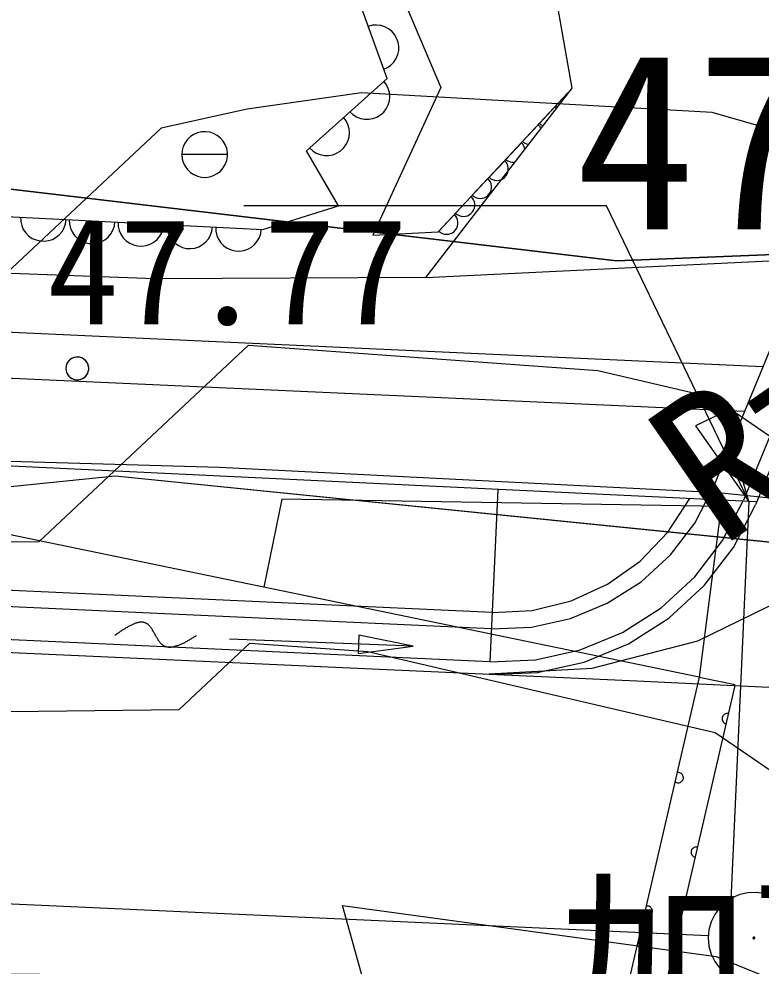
# Model space of a CAD drawing. Extents: x 42655 to 43811, y -141820 to -141156.
# Drawn here: x 43660.06 to 43668.18, y -141351.2 to -141340.83 of the extents above; entities that cross this region are included whole.
import ezdxf

# ---------------------------------------------------------------- set-up
doc = ezdxf.new("R2010")
doc.units = 0
for name, color, linetype in [('D-STR-HTXT', 7, 'Continuous'), ('ZE_HICN', 7, 'Continuous'), ('ZE_LWCN', 7, 'Continuous'), ('地形', 7, 'Continuous'), ('現況道路ﾊｯﾁ', 7, 'Continuous')]:
    doc.layers.add(name, color=color, linetype=linetype)

msp = doc.modelspace()

# ---------------------------------------------------------------- linework, layer by layer
at = {"layer": 'D-STR-HTXT'}
msp.add_lwpolyline([(43663.773, -141347.778), (43664.376, -141347.701), (43663.781, -141347.578), (43663.773, -141347.778)], dxfattribs=at)
at = {"layer": 'ZE_HICN'}
msp.add_lwpolyline([(43670.166, -141358.665), (43667.725, -141358.014), (43663.61, -141355.487), (43662.608, -141351.884), (43660.983, -141351.301), (43657.517, -141351.264), (43656.594, -141349.358), (43657.503, -141348.444), (43661.814, -141348.392), (43662.588, -141347.666), (43663.879, -141347.759), (43667.681, -141348.645), (43668.638, -141349.3)], dxfattribs=at)
at = {"layer": 'ZE_LWCN'}
for points in [[(43672.041, -141343.121), (43667.648, -141341.858), (43663.811, -141341.644), (43662.56, -141341.821), (43661.619, -141342.03), (43660.391, -141343.177), (43658.75, -141344.716), (43657.486, -141344.731), (43652.867, -141349.375), (43653.488, -141350.658), (43656.108, -141355.523), (43657.543, -141356.746), (43661.312, -141357.098), (43662.633, -141357.221), (43664.475, -141357.711), (43667.733, -141359.712), (43669.028, -141360.057)], [(43669.597, -141359.361), (43667.729, -141358.863), (43663.03, -141355.977), (43662.627, -141355.87), (43662.338, -141355.843), (43658.775, -141355.51), (43657.822, -141355.168), (43657.535, -141355.165), (43654.731, -141349.366), (43657.495, -141346.587), (43660.282, -141346.554), (43662.572, -141344.405), (43666.396, -141344.681), (43667.663, -141344.976), (43671.208, -141347.405)], [(43685.824, -141362.94), (43683.62, -141362.293), (43683.01, -141362.227), (43681.616, -141361.564), (43677.911, -141360.079), (43676.671, -141360.085), (43672.817, -141358.833), (43670.736, -141357.969), (43667.721, -141357.165), (43664.978, -141355.48), (43663.603, -141350.537), (43667.692, -141351.097), (43670.39, -141352.194), (43672.781, -141351.308), (43674.456, -141351.3), (43677.873, -141351.924), (43681.259, -141351.298), (43682.959, -141351.507), (43685.549, -141352.353), (43685.824, -141352.179)]]:
    msp.add_lwpolyline(points, dxfattribs=at)
at = {"layer": '地形'}
for p, q in [((43664.514, -141343.665), (43666.117, -141341.59)), ((43665.927, -141341.794), (43665.757, -141341.977)), ((43665.744, -141341.991), (43665.573, -141342.174)), ((43665.56, -141342.188), (43665.39, -141342.371)), ((43662.344, -141342.318), (43661.844, -141342.318)), ((43665.377, -141342.385), (43665.207, -141342.567)), ((43668.202, -141344.641), (43620.553, -141342.474)), ((43665.194, -141342.581), (43665.023, -141342.764)), ((43665.01, -141342.778), (43664.84, -141342.961)), ((43667.999, -141345.132), (43620.553, -141342.974)), ((43664.827, -141342.975), (43664.656, -141343.158)), ((43664.514, -141343.665), (43670.476, -141343.376)), ((43668.694, -141343.446), (43667.657, -141345.963)), ((43669.026, -141343.583), (43667.99, -141346.1)), ((43669.156, -141343.636), (43668.12, -141346.153)), ((43668.134, -141346.119), (43657.284, -141345.602)), ((43665.232, -141347.509), (43626.082, -141345.728)), ((43665.301, -141345.984), (43665.216, -141347.869)), ((43665.216, -141347.869), (43626.066, -141346.088)), ((43667.506, -141348.037), (43658.167, -141346.11)), ((43662.939, -141346.09), (43662.74, -141347.053)), ((43667.745, -141346.171), (43662.939, -141346.09)), ((43668.049, -141346.115), (43667.832, -141350.881)), ((43666.822, -141348.082), (43626.06, -141346.228)), ((43667.745, -141346.171), (43667.506, -141348.037)), ((43665.24, -141347.329), (43657.271, -141346.967)), ((43664.376, -141347.701), (43662.367, -141347.624)), ((43667.506, -141348.037), (43665.885, -141355.023)), ((43667.896, -141348.128), (43666.072, -141355.991)), ((43676.007, -141348.531), (43666.822, -141348.082)), ((43667.506, -141348.037), (43667.898, -141348.118)), ((43667.605, -141350.87), (43648.749, -141350.013))]:
    msp.add_line(p, q, dxfattribs=at)
for points in [[(43549.208, -141319.961), (43556.867, -141320.753), (43567.431, -141322.178), (43571.973, -141322.864), (43574.086, -141324.131), (43583.297, -141331.692), (43590.642, -141338.347), (43593.759, -141341.303), (43600.265, -141345.426), (43603.065, -141346.799), (43608.248, -141348.229), (43613.847, -141348.387), (43631.813, -141349.201), (43653.781, -141346.583), (43661.115, -141345.834), (43670.949, -141346.829), (43671.768, -141347.675)], [(43611.781, -141345.207), (43621.483, -141345.458), (43626.083, -141345.458), (43631.017, -141345.625), (43633.945, -141345.29), (43638.545, -141344.705), (43647.107, -141343.483), (43653.133, -141342.421), (43659.63, -141342.657), (43666.601, -141343.483), (43672.39, -141343.247), (43676.17, -141342.42), (43680.305, -141341.004), (43685.503, -141338.052), (43685.824, -141337.954)], [(43663.174, -141338.041), (43664.678, -141341.585), (43663.934, -141343.202), (43664.65, -141343.165), (43666.117, -141341.59), (43665.931, -141340.534), (43665.393, -141340.36)], [(43664.514, -141343.665), (43661.548, -141343.679), (43658.406, -141343.562), (43653.262, -141343.593), (43652.5, -141342.05), (43652.689, -141338.405)], [(43653.374, -141342.976), (43656.324, -141342.815), (43662.732, -141343.138), (43663.56, -141342.88), (43663.208, -141342.277), (43664.09, -141341.485), (43663.607, -141340.144)], [(43664.054, -141341.385), (43664.096, -141341.365), (43664.133, -141341.338), (43664.165, -141341.305), (43664.19, -141341.267), (43664.208, -141341.224), (43664.217, -141341.179), (43664.218, -141341.133), (43664.211, -141341.087), (43664.195, -141341.044), (43664.172, -141341.004), (43664.142, -141340.969), (43664.106, -141340.94), (43664.065, -141340.919), (43664.021, -141340.905), (43663.975, -141340.9), (43663.929, -141340.903), (43663.884, -141340.915)], [(43663.683, -141341.85), (43663.717, -141341.881), (43663.756, -141341.906), (43663.799, -141341.923), (43663.844, -141341.932), (43663.891, -141341.932), (43663.936, -141341.924), (43663.979, -141341.908), (43664.019, -141341.884), (43664.053, -141341.853), (43664.081, -141341.816), (43664.102, -141341.775), (43664.115, -141341.731), (43664.119, -141341.685), (43664.115, -141341.639), (43664.103, -141341.594), (43664.083, -141341.553), (43664.055, -141341.516)], [(43663.934, -141343.202), (43664.65, -141343.165), (43666.117, -141341.59)], [(43665.944, -141341.814), (43665.927, -141341.794)], [(43665.94, -141341.78), (43665.959, -141341.795)], [(43663.243, -141342.246), (43663.277, -141342.277), (43663.316, -141342.302), (43663.358, -141342.319), (43663.404, -141342.327), (43663.45, -141342.328), (43663.495, -141342.32), (43663.538, -141342.303), (43663.578, -141342.279), (43663.612, -141342.249), (43663.64, -141342.212), (43663.661, -141342.171), (43663.674, -141342.126), (43663.679, -141342.081), (43663.675, -141342.035), (43663.662, -141341.99), (43663.642, -141341.949), (43663.615, -141341.912)], [(43665.774, -141342.034), (43665.761, -141342.011), (43665.744, -141341.991)], [(43665.757, -141341.977), (43665.776, -141341.992), (43665.798, -141342.003)], [(43661.844, -141342.318), (43661.848, -141342.363), (43661.86, -141342.406), (43661.879, -141342.446), (43661.906, -141342.482), (43661.938, -141342.513), (43661.975, -141342.538), (43662.017, -141342.556), (43662.06, -141342.566), (43662.105, -141342.568), (43662.149, -141342.562), (43662.192, -141342.548), (43662.232, -141342.527), (43662.267, -141342.499), (43662.296, -141342.465), (43662.319, -141342.426), (43662.335, -141342.384), (43662.343, -141342.34), (43662.343, -141342.295), (43662.335, -141342.251), (43662.319, -141342.209), (43662.296, -141342.171), (43662.267, -141342.137), (43662.232, -141342.109), (43662.192, -141342.088), (43662.149, -141342.074), (43662.105, -141342.068), (43662.06, -141342.07), (43662.017, -141342.08), (43661.975, -141342.098), (43661.938, -141342.122), (43661.906, -141342.153), (43661.879, -141342.19), (43661.86, -141342.23), (43661.848, -141342.273), (43661.844, -141342.318)], [(43665.599, -141342.261), (43665.592, -141342.234), (43665.579, -141342.209), (43665.56, -141342.188)], [(43665.573, -141342.174), (43665.594, -141342.189), (43665.616, -141342.2), (43665.641, -141342.206)], [(43665.207, -141342.567), (43665.225, -141342.582), (43665.245, -141342.592), (43665.267, -141342.599), (43665.29, -141342.601), (43665.313, -141342.599), (43665.336, -141342.593), (43665.356, -141342.583), (43665.375, -141342.569), (43665.391, -141342.552), (43665.403, -141342.533), (43665.412, -141342.511), (43665.416, -141342.489), (43665.416, -141342.466), (43665.412, -141342.443), (43665.404, -141342.421), (43665.392, -141342.402), (43665.377, -141342.385)], [(43665.39, -141342.371), (43665.411, -141342.387), (43665.436, -141342.398), (43665.462, -141342.403), (43665.489, -141342.403)], [(43665.023, -141342.764), (43665.041, -141342.778), (43665.062, -141342.789), (43665.084, -141342.795), (43665.107, -141342.798), (43665.13, -141342.796), (43665.152, -141342.79), (43665.173, -141342.78), (43665.192, -141342.766), (43665.207, -141342.749), (43665.22, -141342.73), (43665.228, -141342.708), (43665.233, -141342.686), (43665.233, -141342.663), (43665.229, -141342.64), (43665.221, -141342.618), (43665.209, -141342.599), (43665.194, -141342.581)], [(43664.84, -141342.961), (43664.858, -141342.975), (43664.879, -141342.986), (43664.901, -141342.992), (43664.924, -141342.995), (43664.947, -141342.993), (43664.969, -141342.987), (43664.99, -141342.977), (43665.008, -141342.963), (43665.024, -141342.946), (43665.036, -141342.927), (43665.045, -141342.905), (43665.049, -141342.883), (43665.05, -141342.859), (43665.046, -141342.837), (43665.037, -141342.815), (43665.026, -141342.795), (43665.01, -141342.778)], [(43668.049, -141346.115), (43666.491, -141342.878), (43662.524, -141342.878)], [(43660.079, -141343.004), (43660.081, -141343.05), (43660.092, -141343.095), (43660.11, -141343.137), (43660.136, -141343.176), (43660.168, -141343.208), (43660.206, -141343.235), (43660.249, -141343.253), (43660.293, -141343.264), (43660.339, -141343.267), (43660.385, -141343.26), (43660.429, -141343.246), (43660.469, -141343.224), (43660.505, -141343.194), (43660.535, -141343.159), (43660.557, -141343.119), (43660.572, -141343.075), (43660.579, -141343.029)], [(43660.613, -141343.031), (43660.615, -141343.077), (43660.626, -141343.122), (43660.644, -141343.164), (43660.67, -141343.203), (43660.702, -141343.235), (43660.74, -141343.262), (43660.782, -141343.28), (43660.827, -141343.291), (43660.873, -141343.293), (43660.919, -141343.287), (43660.963, -141343.273), (43661.003, -141343.251), (43661.039, -141343.221), (43661.069, -141343.186), (43661.091, -141343.146), (43661.106, -141343.102), (43661.113, -141343.056)], [(43664.656, -141343.158), (43664.675, -141343.172), (43664.695, -141343.183), (43664.717, -141343.189), (43664.74, -141343.191), (43664.763, -141343.19), (43664.785, -141343.183), (43664.806, -141343.173), (43664.825, -141343.16), (43664.84, -141343.143), (43664.853, -141343.123), (43664.861, -141343.102), (43664.866, -141343.079), (43664.866, -141343.056), (43664.862, -141343.034), (43664.854, -141343.012), (43664.842, -141342.992), (43664.827, -141342.975)], [(43661.147, -141343.058), (43661.149, -141343.104), (43661.16, -141343.149), (43661.178, -141343.191), (43661.204, -141343.23), (43661.236, -141343.262), (43661.274, -141343.289), (43661.316, -141343.307), (43661.361, -141343.318), (43661.407, -141343.32), (43661.453, -141343.314), (43661.497, -141343.3), (43661.537, -141343.277), (43661.573, -141343.248), (43661.603, -141343.213), (43661.625, -141343.173), (43661.64, -141343.129), (43661.647, -141343.083)], [(43661.681, -141343.085), (43661.683, -141343.131), (43661.693, -141343.176), (43661.712, -141343.218), (43661.738, -141343.256), (43661.77, -141343.289), (43661.808, -141343.315), (43661.85, -141343.334), (43661.895, -141343.345), (43661.941, -141343.347), (43661.987, -141343.341), (43662.031, -141343.327), (43662.071, -141343.304), (43662.107, -141343.275), (43662.136, -141343.24), (43662.159, -141343.2), (43662.174, -141343.156), (43662.181, -141343.11)], [(43662.215, -141343.112), (43662.217, -141343.158), (43662.227, -141343.203), (43662.246, -141343.245), (43662.272, -141343.283), (43662.304, -141343.316), (43662.342, -141343.342), (43662.384, -141343.361), (43662.429, -141343.372), (43662.475, -141343.374), (43662.521, -141343.368), (43662.565, -141343.354), (43662.605, -141343.331), (43662.641, -141343.302), (43662.67, -141343.267), (43662.693, -141343.226), (43662.708, -141343.183), (43662.714, -141343.137)], [(43660.576, -141344.659), (43660.578, -141344.682), (43660.584, -141344.703), (43660.594, -141344.723), (43660.607, -141344.742), (43660.623, -141344.757), (43660.642, -141344.769), (43660.662, -141344.778), (43660.684, -141344.783), (43660.706, -141344.784), (43660.729, -141344.781), (43660.75, -141344.774), (43660.77, -141344.764), (43660.787, -141344.75), (43660.802, -141344.733), (43660.814, -141344.714), (43660.821, -141344.693), (43660.825, -141344.67), (43660.825, -141344.648), (43660.821, -141344.626), (43660.814, -141344.605), (43660.802, -141344.586), (43660.787, -141344.569), (43660.77, -141344.555), (43660.75, -141344.544), (43660.729, -141344.537), (43660.706, -141344.534), (43660.684, -141344.535), (43660.662, -141344.54), (43660.642, -141344.549), (43660.623, -141344.562), (43660.607, -141344.577), (43660.594, -141344.595), (43660.584, -141344.615), (43660.578, -141344.637), (43660.576, -141344.659)], [(43660.826, -141344.659), (43660.824, -141344.636), (43660.817, -141344.614), (43660.807, -141344.593), (43660.793, -141344.575), (43660.776, -141344.56), (43660.757, -141344.547), (43660.735, -141344.539), (43660.712, -141344.535), (43660.689, -141344.535), (43660.667, -141344.539), (43660.645, -141344.547), (43660.626, -141344.56), (43660.609, -141344.575), (43660.595, -141344.593), (43660.584, -141344.614), (43660.578, -141344.636), (43660.576, -141344.659)], [(43660.826, -141344.659), (43660.824, -141344.636), (43660.817, -141344.614), (43660.807, -141344.593), (43660.793, -141344.575), (43660.776, -141344.56), (43660.757, -141344.547), (43660.735, -141344.539), (43660.712, -141344.535), (43660.689, -141344.535), (43660.667, -141344.539), (43660.645, -141344.547), (43660.626, -141344.56), (43660.609, -141344.575), (43660.595, -141344.593), (43660.584, -141344.614), (43660.578, -141344.636), (43660.576, -141344.659)], [(43660.576, -141344.659), (43660.578, -141344.682), (43660.584, -141344.704), (43660.595, -141344.725), (43660.609, -141344.743), (43660.626, -141344.759), (43660.645, -141344.771), (43660.667, -141344.78), (43660.689, -141344.784), (43660.712, -141344.784), (43660.735, -141344.78), (43660.757, -141344.771), (43660.776, -141344.759), (43660.793, -141344.743), (43660.807, -141344.725), (43660.817, -141344.704), (43660.824, -141344.682), (43660.826, -141344.659)], [(43660.576, -141344.659), (43660.578, -141344.682), (43660.584, -141344.704), (43660.595, -141344.725), (43660.609, -141344.743), (43660.626, -141344.759), (43660.645, -141344.771), (43660.667, -141344.78), (43660.689, -141344.784), (43660.712, -141344.784), (43660.735, -141344.78), (43660.757, -141344.771), (43660.776, -141344.759), (43660.793, -141344.743), (43660.807, -141344.725), (43660.817, -141344.704), (43660.824, -141344.682), (43660.826, -141344.659)], [(43667.465, -141345.286), (43668.049, -141346.115), (43667.766, -141345.142), (43667.465, -141345.286)], [(43665.142, -141348.005), (43666.335, -141347.941), (43667.491, -141347.641), (43668.566, -141347.117), (43669.515, -141346.392), (43670.302, -141345.492)], [(43669.415, -141346.345), (43668.835, -141346.137), (43667.715, -141346.021), (43662.256, -141345.743), (43657.284, -141345.602), (43652.096, -141345.872)], [(43665.232, -141347.509), (43665.669, -141347.491), (43666.096, -141347.396), (43666.5, -141347.229), (43666.869, -141346.994), (43667.191, -141346.699), (43667.456, -141346.351), (43667.657, -141345.963)], [(43665.209, -141348.009), (43665.734, -141347.986), (43666.246, -141347.873), (43666.731, -141347.673), (43667.173, -141347.391), (43667.56, -141347.036), (43667.879, -141346.619), (43668.12, -141346.153)], [(43665.216, -141347.869), (43665.715, -141347.848), (43666.204, -141347.74), (43666.666, -141347.549), (43667.088, -141347.28), (43667.456, -141346.941), (43667.76, -141346.544), (43667.99, -141346.1)], [(43665.24, -141347.329), (43665.678, -141347.308), (43666.104, -141347.204), (43666.503, -141347.022), (43666.861, -141346.769), (43667.164, -141346.452), (43667.403, -141346.084)], [(43662.002, -141347.586), (43661.993, -141347.591), (43661.985, -141347.597), (43661.976, -141347.602), (43661.967, -141347.607), (43661.959, -141347.612), (43661.95, -141347.617), (43661.941, -141347.623), (43661.933, -141347.628), (43661.924, -141347.633), (43661.915, -141347.637), (43661.907, -141347.642), (43661.898, -141347.647), (43661.89, -141347.652), (43661.881, -141347.656), (43661.873, -141347.661), (43661.865, -141347.665), (43661.856, -141347.669), (43661.848, -141347.673), (43661.84, -141347.677), (43661.831, -141347.681), (43661.823, -141347.684), (43661.815, -141347.687), (43661.807, -141347.691), (43661.799, -141347.694), (43661.791, -141347.696), (43661.784, -141347.699), (43661.776, -141347.701), (43661.768, -141347.704), (43661.761, -141347.706), (43661.753, -141347.707), (43661.746, -141347.709), (43661.738, -141347.71), (43661.731, -141347.711), (43661.724, -141347.712), (43661.717, -141347.712), (43661.71, -141347.712), (43661.703, -141347.712), (43661.696, -141347.711), (43661.69, -141347.711), (43661.683, -141347.709), (43661.677, -141347.708), (43661.671, -141347.706), (43661.664, -141347.704), (43661.658, -141347.702), (43661.652, -141347.699), (43661.646, -141347.696), (43661.641, -141347.692), (43661.635, -141347.688), (43661.631, -141347.685), (43661.627, -141347.681), (43661.623, -141347.678), (43661.619, -141347.674), (43661.616, -141347.67), (43661.612, -141347.666), (43661.608, -141347.661), (43661.604, -141347.657), (43661.601, -141347.652), (43661.597, -141347.647), (43661.594, -141347.642), (43661.59, -141347.637), (43661.587, -141347.632), (43661.584, -141347.627), (43661.58, -141347.621), (43661.577, -141347.616), (43661.574, -141347.61), (43661.57, -141347.605), (43661.567, -141347.599), (43661.564, -141347.594), (43661.561, -141347.588), (43661.557, -141347.582), (43661.554, -141347.577), (43661.551, -141347.571), (43661.548, -141347.565), (43661.545, -141347.559), (43661.541, -141347.554), (43661.538, -141347.548), (43661.535, -141347.542), (43661.532, -141347.537), (43661.529, -141347.531), (43661.525, -141347.526), (43661.522, -141347.521), (43661.519, -141347.515), (43661.515, -141347.51), (43661.512, -141347.505), (43661.508, -141347.5), (43661.505, -141347.495), (43661.502, -141347.491), (43661.498, -141347.486), (43661.494, -141347.482), (43661.491, -141347.478), (43661.487, -141347.474), (43661.483, -141347.47), (43661.479, -141347.466), (43661.475, -141347.463), (43661.472, -141347.459), (43661.467, -141347.456), (43661.462, -141347.453), (43661.457, -141347.45), (43661.451, -141347.447), (43661.445, -141347.444), (43661.439, -141347.442), (43661.433, -141347.44), (43661.427, -141347.439), (43661.421, -141347.438), (43661.414, -141347.437), (43661.408, -141347.437), (43661.401, -141347.437), (43661.395, -141347.437), (43661.388, -141347.438), (43661.381, -141347.438), (43661.374, -141347.439), (43661.367, -141347.441), (43661.36, -141347.442), (43661.353, -141347.444), (43661.346, -141347.447), (43661.338, -141347.449), (43661.331, -141347.452), (43661.323, -141347.454), (43661.316, -141347.458), (43661.308, -141347.461), (43661.301, -141347.464), (43661.293, -141347.468), (43661.285, -141347.472), (43661.277, -141347.476), (43661.269, -141347.48), (43661.261, -141347.484), (43661.253, -141347.489), (43661.245, -141347.494), (43661.237, -141347.498), (43661.229, -141347.503), (43661.221, -141347.508), (43661.213, -141347.513), (43661.204, -141347.519), (43661.196, -141347.524), (43661.188, -141347.529), (43661.179, -141347.535), (43661.171, -141347.54), (43661.163, -141347.546), (43661.154, -141347.552), (43661.146, -141347.557), (43661.137, -141347.563), (43661.129, -141347.569), (43661.121, -141347.575), (43661.112, -141347.581)], [(43663.773, -141347.778), (43664.376, -141347.701), (43663.781, -141347.578), (43663.773, -141347.778)], [(43667.824, -141348.438), (43667.814, -141348.437), (43667.804, -141348.437), (43667.795, -141348.439), (43667.786, -141348.443), (43667.777, -141348.448), (43667.77, -141348.454), (43667.764, -141348.462), (43667.759, -141348.471), (43667.756, -141348.48), (43667.755, -141348.49), (43667.755, -141348.5), (43667.757, -141348.509), (43667.761, -141348.518), (43667.766, -141348.527), (43667.773, -141348.534), (43667.78, -141348.54), (43667.789, -141348.544), (43667.798, -141348.547)], [(43667.241, -141349.182), (43667.249, -141349.187), (43667.258, -141349.191), (43667.267, -141349.194), (43667.277, -141349.195), (43667.287, -141349.194), (43667.296, -141349.191), (43667.305, -141349.186), (43667.313, -141349.181), (43667.32, -141349.173), (43667.326, -141349.165), (43667.329, -141349.156), (43667.332, -141349.146), (43667.332, -141349.137), (43667.331, -141349.127), (43667.328, -141349.117), (43667.323, -141349.109), (43667.317, -141349.101), (43667.31, -141349.094), (43667.302, -141349.089), (43667.293, -141349.085), (43667.283, -141349.083), (43667.273, -141349.083), (43667.263, -141349.084)], [(43667.485, -141349.899), (43667.475, -141349.898), (43667.465, -141349.898), (43667.456, -141349.9), (43667.447, -141349.904), (43667.438, -141349.909), (43667.431, -141349.916), (43667.425, -141349.923), (43667.42, -141349.932), (43667.417, -141349.941), (43667.416, -141349.951), (43667.416, -141349.961), (43667.418, -141349.97), (43667.422, -141349.979), (43667.427, -141349.988), (43667.434, -141349.995), (43667.441, -141350.001), (43667.45, -141350.006), (43667.459, -141350.009)], [(43668.215, -141350.406), (43668.127, -141350.394), (43668.037, -141350.398), (43667.95, -141350.418), (43667.867, -141350.453), (43667.792, -141350.502), (43667.728, -141350.564), (43667.675, -141350.637), (43667.636, -141350.717), (43667.612, -141350.804), (43667.604, -141350.893)], [(43666.902, -141350.643), (43666.91, -141350.649), (43666.919, -141350.653), (43666.928, -141350.655), (43666.938, -141350.656), (43666.948, -141350.655), (43666.957, -141350.652), (43666.966, -141350.648), (43666.974, -141350.642), (43666.981, -141350.635), (43666.987, -141350.626), (43666.99, -141350.617), (43666.993, -141350.608), (43666.993, -141350.598), (43666.992, -141350.588), (43666.989, -141350.578), (43666.984, -141350.57), (43666.978, -141350.562), (43666.971, -141350.555), (43666.963, -141350.55), (43666.954, -141350.546), (43666.944, -141350.544), (43666.934, -141350.544), (43666.924, -141350.545)], [(43667.604, -141350.893), (43667.612, -141350.982), (43667.636, -141351.069), (43667.675, -141351.15), (43667.728, -141351.222), (43667.792, -141351.284), (43667.867, -141351.333), (43667.95, -141351.369), (43668.037, -141351.389), (43668.127, -141351.393), (43668.215, -141351.381)], [(43668.094, -141350.893), (43668.094, -141350.895), (43668.095, -141350.897), (43668.096, -141350.898), (43668.097, -141350.9), (43668.098, -141350.901), (43668.099, -141350.902), (43668.101, -141350.903), (43668.103, -141350.903), (43668.105, -141350.903), (43668.106, -141350.903), (43668.108, -141350.902), (43668.11, -141350.901), (43668.111, -141350.9), (43668.112, -141350.899), (43668.113, -141350.897), (43668.114, -141350.896), (43668.114, -141350.894), (43668.114, -141350.892), (43668.114, -141350.89), (43668.113, -141350.889), (43668.112, -141350.887), (43668.111, -141350.886), (43668.11, -141350.885), (43668.108, -141350.884), (43668.106, -141350.883), (43668.105, -141350.883), (43668.103, -141350.883), (43668.101, -141350.884), (43668.099, -141350.884), (43668.098, -141350.885), (43668.097, -141350.886), (43668.096, -141350.888), (43668.095, -141350.89), (43668.094, -141350.891), (43668.094, -141350.893)]]:
    msp.add_lwpolyline(points, dxfattribs=at)
for points in [[(43667.465, -141345.286), (43668.049, -141346.115), (43667.766, -141345.142)], [(43663.773, -141347.778), (43664.376, -141347.701), (43663.781, -141347.578)]]:
    msp.add_lwpolyline(points, close=True, dxfattribs=at)
at = {"layer": '現況道路ﾊｯﾁ'}
msp.add_lwpolyline([(43613.847, -141348.387), (43631.813, -141349.201), (43653.781, -141346.583), (43661.115, -141345.834), (43670.949, -141346.829), (43671.768, -141347.675), (43672.39, -141343.247), (43666.601, -141343.483), (43659.63, -141342.657), (43653.133, -141342.421), (43647.107, -141343.483), (43638.545, -141344.705), (43633.945, -141345.29), (43631.017, -141345.625), (43626.083, -141345.458), (43621.483, -141345.458), (43611.781, -141345.207)], dxfattribs=at)

# ---------------------------------------------------------------- texts
at = {"layer": '地形'}
for s, height, p in [('47.01', 1.9343, (43666.149, -141343.136)), ('47.77', 1.1606, (43660.368, -141344.177)), ('加藤一三', 1.612, (43665.971, -141352.009))]:
    msp.add_text(s, height=height, dxfattribs=at).set_placement(p)
msp.add_text('R=3', height=1.612, rotation=34.6726, dxfattribs=at).set_placement((43667.738, -141346.632))

doc.saveas('drawing.dxf')
